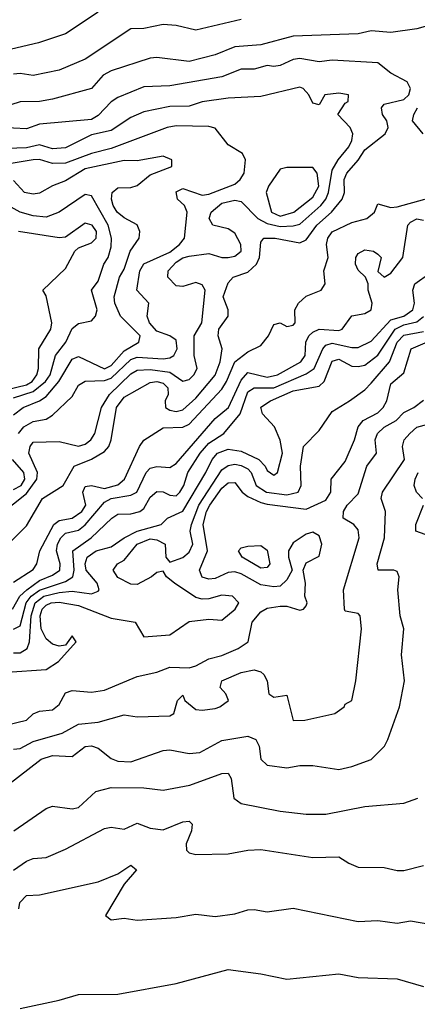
# Model space of a CAD drawing. Header units: metres. Extents: x -51132 to -49532, y -231222 to -229437.
# Tile 686 of 691: x -49715 to -49685, y -229675 to -229599. Entities that reach past the tile are written whole.
import ezdxf

# ---------------------------------------------------------------- set-up
doc = ezdxf.new("R2010")
doc.units = ezdxf.units.M
for name, color, linetype in [('CONTOUR_HALF', 8, 'Continuous'), ('CONTOUR_INDEX', 1, 'Continuous'), ('CONTOUR_INTER', 3, 'Continuous')]:
    doc.layers.add(name, color=color, linetype=linetype)

msp = doc.modelspace()

# ---------------------------------------------------------------- linework, layer by layer
at = {"layer": 'CONTOUR_HALF'}
for points, elevation in [([(-49709.08, -229598.901), (-49711.58, -229600.583), (-49713.656, -229601.259), (-49717.08, -229602.053)], 74.5), ([(-49683.58, -229599.907), (-49684.58, -229600.201), (-49686.58, -229600.464), (-49688.08, -229600.352), (-49689.08, -229600.561), (-49694.08, -229600.745), (-49696.58, -229601.415), (-49698.58, -229601.563), (-49700.08, -229602.181), (-49702.08, -229602.71), (-49704.58, -229602.384), (-49705.08, -229602.447), (-49708.08, -229603.425), (-49708.703, -229603.759), (-49709.58, -229604.778), (-49712.58, -229605.601), (-49713.58, -229605.767), (-49715.08, -229605.79), (-49716.58, -229606.274)], 73.5), ([(-49716.58, -229637.464), (-49714.58, -229635.858), (-49713.791, -229634.759), (-49713.738, -229634.259), (-49714.403, -229632.759), (-49714.313, -229632.259), (-49714.08, -229631.93), (-49712.08, -229631.864), (-49710.58, -229632.227), (-49710.08, -229632.073), (-49709.639, -229631.759), (-49709.346, -229631.259), (-49708.812, -229629.259), (-49708.213, -229628.259), (-49706.58, -229626.685), (-49706.08, -229626.398), (-49705.08, -229626.356), (-49703.58, -229626.548), (-49702.58, -229627.251), (-49702.08, -229627.12), (-49701.736, -229626.759), (-49701.468, -229626.259), (-49701.692, -229625.259), (-49701.689, -229623.759), (-49701.097, -229622.759), (-49700.85, -229620.259), (-49701.08, -229619.846), (-49701.58, -229619.668), (-49702.58, -229619.974), (-49703.08, -229619.923), (-49703.722, -229619.259), (-49703.692, -229618.759), (-49703.08, -229618.115), (-49702.58, -229617.78), (-49702.08, -229617.632), (-49700.58, -229617.45), (-49699.58, -229617.739), (-49699.08, -229617.735), (-49698.58, -229617.634), (-49698.08, -229617.262), (-49698.118, -229616.759), (-49698.58, -229615.881), (-49699.08, -229615.538), (-49700.267, -229615.259), (-49700.536, -229614.759), (-49700.401, -229614.259), (-49699.58, -229613.572), (-49698.58, -229613.342), (-49698.08, -229613.448), (-49696.809, -229614.759), (-49696.08, -229615.126), (-49695.08, -229615.357), (-49694.08, -229615.326), (-49693.58, -229615.189), (-49691.953, -229613.759), (-49691.572, -229613.259), (-49691.376, -229612.759), (-49691.08, -229611.054), (-49690.628, -229610.259), (-49689.806, -229609.259), (-49689.587, -229608.759), (-49689.511, -229608.259), (-49689.707, -229607.759), (-49690.647, -229606.759), (-49690.08, -229605.889), (-49689.866, -229605.759), (-49689.821, -229605.259), (-49690.58, -229605.127), (-49691.645, -229605.259), (-49692.08, -229606.021), (-49692.58, -229605.909), (-49692.896, -229605.259), (-49693.326, -229604.759), (-49693.58, -229604.661), (-49696.58, -229605.379), (-49699.08, -229605.502), (-49701.08, -229605.802), (-49702.08, -229606.124), (-49703.58, -229606.157), (-49705.58, -229606.564), (-49706.58, -229606.992), (-49708.08, -229607.988), (-49709.58, -229608.341), (-49711.58, -229609.327), (-49712.58, -229609.393), (-49713.58, -229609.101), (-49714.58, -229609.327), (-49716.08, -229609.385)], 72.5), ([(-49684.085, -229608.259), (-49684.915, -229607.259), (-49684.818, -229606.759), (-49684.525, -229606.259)], 73.5), ([(-49715.58, -229629.819), (-49714.846, -229629.259), (-49713.58, -229628.764), (-49713.08, -229628.409), (-49712.101, -229627.259), (-49711.08, -229625.554), (-49710.58, -229625.359), (-49708.58, -229626.285), (-49708.08, -229626.049), (-49707.08, -229624.918), (-49705.94, -229624.259), (-49705.849, -229623.759), (-49707.364, -229622.259), (-49707.799, -229621.259), (-49707.856, -229620.759), (-49707.437, -229619.259), (-49707.08, -229618.644), (-49706.624, -229617.259), (-49705.915, -229616.259), (-49705.864, -229615.759), (-49706.08, -229615.228), (-49707.08, -229614.701), (-49707.621, -229614.259), (-49707.931, -229613.759), (-49708.054, -229613.259), (-49708.006, -229612.759), (-49707.58, -229612.389), (-49706.58, -229612.384), (-49706.08, -229612.228), (-49705.08, -229611.408), (-49703.427, -229610.759), (-49703.405, -229610.259), (-49704.08, -229609.971), (-49706.08, -229610.319), (-49707.08, -229610.297), (-49710.08, -229610.94), (-49711.58, -229611.858), (-49712.58, -229612.237), (-49713.58, -229612.808), (-49714.08, -229612.896), (-49714.748, -229612.759), (-49715.58, -229611.835)], 71.5), ([(-49715.58, -229642.666), (-49714.08, -229641.705), (-49713.792, -229641.259), (-49713.56, -229640.259), (-49712.495, -229638.259), (-49712.08, -229637.943), (-49711.08, -229637.758), (-49710.338, -229637.259), (-49710.037, -229636.759), (-49710.265, -229635.759), (-49710.08, -229635.32), (-49709.58, -229635.26), (-49708.58, -229635.488), (-49707.58, -229635.202), (-49707.059, -229634.759), (-49705.91, -229632.259), (-49705.58, -229631.774), (-49704.08, -229630.833), (-49702.58, -229630.764), (-49702.08, -229630.537), (-49699.58, -229627.855), (-49699.204, -229627.259), (-49698.58, -229625.748), (-49697.58, -229624.99), (-49696.58, -229624.497), (-49695.994, -229623.759), (-49695.58, -229622.901), (-49695.08, -229622.767), (-49694.58, -229623.035), (-49694.08, -229622.936), (-49693.931, -229622.759), (-49693.961, -229621.759), (-49693.667, -229621.259), (-49693.08, -229620.714), (-49691.924, -229620.259), (-49691.635, -229619.759), (-49691.734, -229618.759), (-49691.395, -229617.759), (-49691.514, -229616.759), (-49691.43, -229616.259), (-49691.08, -229615.779), (-49689.58, -229615.056), (-49688.413, -229614.759), (-49687.825, -229614.259), (-49687.58, -229613.624), (-49686.58, -229613.899), (-49686.08, -229613.855), (-49683.965, -229613.259)], 73.5), ([(-49716.08, -229627.884), (-49714.58, -229627.524), (-49714.153, -229627.259), (-49713.8, -229626.759), (-49713.655, -229626.259), (-49713.642, -229624.759), (-49712.724, -229623.259), (-49712.637, -229622.759), (-49713.08, -229620.703), (-49713.327, -229620.259), (-49711.58, -229618.601), (-49710.868, -229617.259), (-49710.58, -229617.015), (-49709.58, -229616.629), (-49709.224, -229616.259), (-49709.217, -229615.759), (-49709.55, -229615.259), (-49710.08, -229615.112), (-49711.58, -229616.19), (-49712.08, -229616.238), (-49715.215, -229615.759)], 70.5), ([(-49715.58, -229646.279), (-49715.08, -229646.032), (-49714.603, -229644.259), (-49714.241, -229643.759), (-49713.58, -229643.301), (-49711.58, -229642.63), (-49711.035, -229642.259), (-49710.935, -229641.759), (-49711.014, -229640.259), (-49709.612, -229639.259), (-49708.023, -229637.759), (-49707.58, -229637.448), (-49706.58, -229637.434), (-49705.876, -229637.259), (-49705.58, -229637.023), (-49705.08, -229636.161), (-49704.58, -229635.713), (-49704.08, -229635.733), (-49703.58, -229635.992), (-49703.08, -229636.037), (-49702.798, -229635.759), (-49702.492, -229635.259), (-49702.198, -229634.259), (-49701.238, -229632.759), (-49700.58, -229632.002), (-49699.41, -229631.259), (-49698.151, -229629.759), (-49697.58, -229628.057), (-49697.08, -229627.75), (-49695.58, -229627.747), (-49693.08, -229626.675), (-49692.477, -229626.259), (-49691.817, -229624.759), (-49691.58, -229624.49), (-49691.08, -229624.316), (-49689.58, -229624.667), (-49689.08, -229624.658), (-49688.08, -229624.178), (-49686.58, -229622.542), (-49685.58, -229622.259), (-49684.899, -229621.759), (-49684.772, -229621.259), (-49684.878, -229620.259), (-49684.735, -229619.759), (-49683.58, -229618.945)], 74.5), ([(-49716.08, -229649.59), (-49713.08, -229649.371), (-49712.13, -229648.759), (-49710.764, -229647.259), (-49711.08, -229646.8), (-49711.58, -229647.503), (-49712.08, -229647.592), (-49712.58, -229647.447), (-49713.08, -229647.034), (-49713.453, -229646.259), (-49713.55, -229645.259), (-49713.383, -229644.759), (-49713.08, -229644.433), (-49712.689, -229644.259), (-49712.08, -229644.217), (-49710.58, -229644.472), (-49708.08, -229645.452), (-49706.225, -229645.759), (-49705.58, -229646.872), (-49703.58, -229646.716), (-49702.08, -229645.693), (-49700.58, -229645.526), (-49699.58, -229645.592), (-49698.546, -229644.759), (-49698.274, -229644.259), (-49698.762, -229643.759), (-49699.58, -229643.671), (-49700.58, -229643.966), (-49701.08, -229643.984), (-49701.58, -229643.852), (-49703.221, -229642.759), (-49703.817, -229642.259), (-49704.08, -229641.823), (-49704.58, -229641.929), (-49704.967, -229642.259), (-49706.08, -229642.844), (-49706.58, -229642.83), (-49707.58, -229642.328), (-49707.935, -229641.759), (-49707.599, -229641.259), (-49707.08, -229640.976), (-49706.079, -229639.759), (-49705.08, -229639.348), (-49704.58, -229639.423), (-49703.935, -229639.759), (-49703.889, -229640.759), (-49703.58, -229641.128), (-49702.58, -229640.774), (-49702.08, -229640.378), (-49701.804, -229639.759), (-49701.997, -229638.759), (-49701.908, -229638.259), (-49701.348, -229636.759), (-49699.58, -229634.054), (-49699.08, -229633.712), (-49698.58, -229633.622), (-49698.08, -229633.706), (-49697.58, -229633.976), (-49697.307, -229634.259), (-49696.923, -229635.259), (-49696.137, -229635.759), (-49694.58, -229635.964), (-49693.693, -229635.759), (-49693.464, -229635.259), (-49693.518, -229633.759), (-49693.284, -229632.259), (-49692.08, -229631.031), (-49691.08, -229629.564), (-49689.745, -229628.759), (-49688.58, -229627.911), (-49688.08, -229627.384), (-49686.679, -229625.759), (-49686.081, -229624.259), (-49685.58, -229623.707), (-49684.08, -229623.426)], 75.5), ([(-49715.58, -229655.486), (-49715.08, -229655.437), (-49714.08, -229654.904), (-49711.858, -229654.259), (-49710.58, -229653.587), (-49709.08, -229653.425), (-49707.08, -229652.854), (-49706.08, -229653.021), (-49703.58, -229652.939), (-49703.264, -229652.759), (-49702.973, -229651.759), (-49702.58, -229651.35), (-49702.423, -229651.759), (-49701.58, -229652.443), (-49701.08, -229652.506), (-49700.08, -229652.385), (-49699.718, -229652.259), (-49699.065, -229651.759), (-49699.276, -229651.259), (-49699.692, -229650.759), (-49699.58, -229650.259), (-49698.08, -229649.61), (-49697.08, -229649.396), (-49696.58, -229649.548), (-49696.35, -229649.759), (-49696.09, -229650.259), (-49695.953, -229651.259), (-49695.58, -229651.493), (-49694.58, -229651.341), (-49694.08, -229653.288), (-49693.201, -229653.259), (-49690.889, -229652.759), (-49690.179, -229652.259), (-49690.08, -229652.036), (-49689.58, -229651.757), (-49689.273, -229650.259), (-49688.823, -229646.259), (-49688.942, -229645.259), (-49689.08, -229645.082), (-49690.08, -229644.915), (-49690.134, -229644.759), (-49690.221, -229643.259), (-49689.025, -229639.259), (-49689.08, -229638.645), (-49689.433, -229638.259), (-49690.233, -229637.759), (-49690.214, -229637.259), (-49689.93, -229636.759), (-49689.08, -229635.889), (-49688.416, -229633.759), (-49687.69, -229632.759), (-49687.792, -229631.759), (-49687.613, -229631.259), (-49687.08, -229630.784), (-49686.166, -229630.259), (-49685.58, -229629.636), (-49684.822, -229629.259), (-49684.08, -229628.69)], 76.5), ([(-49684.146, -229636.259), (-49684.604, -229635.759), (-49684.787, -229635.259), (-49684.715, -229634.759), (-49684.467, -229634.259)], 77.5), ([(-49683.229, -229639.259), (-49684.669, -229638.759), (-49684.649, -229638.259), (-49684.063, -229636.759)], 77.5), ([(-49698.288, -229640.259), (-49698.08, -229640.05), (-49697.58, -229639.9), (-49696.58, -229639.853), (-49696.08, -229640.209), (-49695.879, -229641.259), (-49696.08, -229641.546), (-49696.58, -229641.607), (-49698.005, -229640.759), (-49698.288, -229640.259)], 76.5), ([(-49715.562, -229661.759), (-49713.08, -229660.054), (-49712.58, -229659.874), (-49711.08, -229660.07), (-49710.58, -229659.987), (-49709.268, -229658.759), (-49708.08, -229658.431), (-49705.58, -229658.467), (-49704.08, -229658.636), (-49702.044, -229658.259), (-49699.58, -229657.365), (-49699.08, -229657.329), (-49698.849, -229657.759), (-49698.652, -229659.259), (-49698.08, -229659.68), (-49695.078, -229660.259), (-49693.08, -229660.496), (-49691.58, -229660.501), (-49688.58, -229659.898), (-49685.58, -229659.633), (-49684.492, -229659.259)], 77.5), ([(-49715.174, -229667.759), (-49715.093, -229667.259), (-49714.58, -229666.745), (-49713.58, -229666.691), (-49709.08, -229665.681), (-49707.58, -229665.058), (-49706.58, -229664.405), (-49706.138, -229664.759), (-49707.08, -229665.867), (-49708.503, -229668.259), (-49708.08, -229668.604), (-49707.08, -229668.466), (-49706.08, -229668.64), (-49703.08, -229668.433), (-49701.58, -229668.178), (-49700.08, -229668.359), (-49698.58, -229668.154), (-49697.58, -229667.844), (-49697.08, -229667.799), (-49696.08, -229667.982), (-49694.08, -229667.704), (-49689.08, -229668.725), (-49687.58, -229668.648), (-49686.08, -229668.862), (-49685.08, -229668.676), (-49683.58, -229668.945)], 78.5)]:
    msp.add_lwpolyline(points, dxfattribs=dict(at, elevation=elevation))
at = {"layer": 'CONTOUR_INDEX', "elevation": 75}
msp.add_lwpolyline([(-49715.58, -229648.11), (-49715.08, -229648.111), (-49714.53, -229647.759), (-49714.369, -229647.259), (-49714.229, -229645.259), (-49713.93, -229644.259), (-49713.258, -229643.759), (-49712.08, -229643.464), (-49711.08, -229643.355), (-49709.58, -229643.578), (-49709.08, -229643.359), (-49708.997, -229643.259), (-49709.16, -229642.759), (-49710.006, -229641.759), (-49710.091, -229641.259), (-49709.915, -229640.759), (-49709.224, -229640.259), (-49708.08, -229639.97), (-49707.074, -229639.259), (-49706.08, -229638.748), (-49704.233, -229638.259), (-49703.738, -229637.759), (-49702.58, -229637.212), (-49700.791, -229634.259), (-49700.326, -229633.259), (-49699.902, -229632.759), (-49699.08, -229632.473), (-49698.08, -229632.613), (-49696.719, -229633.259), (-49696.235, -229633.759), (-49696.08, -229634.102), (-49695.58, -229634.472), (-49695.284, -229634.259), (-49694.903, -229632.759), (-49695.08, -229631.763), (-49695.51, -229630.759), (-49696.443, -229629.759), (-49696.58, -229629.227), (-49695.821, -229628.759), (-49694.08, -229627.995), (-49692.08, -229627.614), (-49691.716, -229627.259), (-49691.08, -229625.719), (-49690.58, -229625.557), (-49689.58, -229626.087), (-49689.08, -229626.128), (-49688.58, -229626.003), (-49687.58, -229625.245), (-49686.234, -229623.259), (-49685.58, -229622.925), (-49684.58, -229622.676), (-49684.08, -229622.277)], dxfattribs=at)
at = {"layer": 'CONTOUR_INTER'}
for points, elevation in [([(-49698.08, -229599.479), (-49701.58, -229600.301), (-49703.08, -229599.927), (-49704.08, -229599.844), (-49705.58, -229600.153), (-49706.58, -229600.202), (-49710.08, -229602.529), (-49712.08, -229603.363), (-49714.08, -229603.776), (-49715.08, -229603.63), (-49715.58, -229603.681)], 74), ([(-49716.08, -229639.842), (-49714.58, -229638.344), (-49713.371, -229636.259), (-49711.774, -229635.259), (-49710.93, -229633.759), (-49709.58, -229633.228), (-49708.58, -229632.648), (-49708.25, -229632.259), (-49708.069, -229631.759), (-49707.677, -229629.259), (-49707.08, -229628.476), (-49705.08, -229627.353), (-49704.58, -229627.273), (-49704.08, -229627.388), (-49703.716, -229627.759), (-49703.699, -229628.259), (-49703.922, -229628.759), (-49703.912, -229629.259), (-49703.58, -229629.478), (-49703.08, -229629.562), (-49702.58, -229629.439), (-49701.58, -229628.545), (-49700.08, -229626.772), (-49699.688, -229625.759), (-49699.547, -229624.759), (-49699.859, -229623.759), (-49699.803, -229623.259), (-49699.091, -229622.259), (-49699.078, -229621.759), (-49699.472, -229620.759), (-49699.08, -229619.697), (-49698.708, -229619.259), (-49697.58, -229618.882), (-49696.913, -229618.259), (-49696.669, -229617.759), (-49696.58, -229616.576), (-49696.334, -229616.259), (-49695.46, -229616.259), (-49693.58, -229616.625), (-49693.08, -229616.38), (-49692.259, -229615.259), (-49691.152, -229614.259), (-49690.331, -229613.259), (-49690.14, -229612.759), (-49690.168, -229611.759), (-49689.956, -229611.259), (-49689.08, -229610.266), (-49688.58, -229609.487), (-49687.023, -229608.259), (-49686.772, -229607.759), (-49686.899, -229607.259), (-49687.221, -229606.759), (-49687.306, -229606.259), (-49687.08, -229605.978), (-49685.58, -229605.62), (-49685.207, -229605.259), (-49685.056, -229604.759), (-49685.313, -229604.259), (-49686.58, -229603.583), (-49687.58, -229602.791), (-49691.08, -229602.605), (-49692.08, -229602.713), (-49693.58, -229602.473), (-49694.08, -229602.554), (-49695.08, -229602.993), (-49695.58, -229603.076), (-49696.08, -229602.999), (-49697.08, -229603.274), (-49698.08, -229603.298), (-49699.58, -229603.873), (-49703.58, -229604.565), (-49705.58, -229604.63), (-49707.58, -229605.45), (-49708.08, -229605.8), (-49709.08, -229606.854), (-49709.58, -229607.143), (-49713.58, -229607.509), (-49714.58, -229607.87), (-49716.58, -229607.77)], 73), ([(-49715.211, -229631.259), (-49714.797, -229630.759), (-49714.08, -229630.33), (-49713.08, -229630.172), (-49712.58, -229629.85), (-49711.08, -229628.409), (-49710.58, -229627.555), (-49710.08, -229627.252), (-49708.58, -229627.186), (-49708.08, -229627.015), (-49706.58, -229625.57), (-49706.08, -229625.393), (-49704.08, -229625.534), (-49703.58, -229625.46), (-49703.27, -229625.259), (-49702.997, -229624.759), (-49703.08, -229624.101), (-49703.58, -229623.752), (-49704.58, -229623.404), (-49705.123, -229622.759), (-49705.3, -229622.259), (-49705.178, -229621.259), (-49706.108, -229620.259), (-49705.864, -229618.759), (-49705.58, -229618.244), (-49703.58, -229617.343), (-49702.822, -229616.759), (-49702.445, -229616.259), (-49702.249, -229614.259), (-49702.434, -229613.759), (-49702.968, -229613.259), (-49703.08, -229612.7), (-49702.58, -229612.441), (-49701.08, -229612.963), (-49700.58, -229612.883), (-49698.58, -229612.112), (-49698.152, -229611.759), (-49697.844, -229611.259), (-49697.747, -229610.259), (-49697.986, -229609.759), (-49699.08, -229609.086), (-49700.08, -229607.818), (-49700.58, -229607.696), (-49703.08, -229607.644), (-49703.768, -229607.759), (-49708.08, -229609.386), (-49709.58, -229609.751), (-49711.58, -229610.496), (-49712.58, -229610.535), (-49713.58, -229610.233), (-49714.08, -229610.255), (-49716.08, -229610.587)], 72), ([(-49695.08, -229610.971), (-49695.987, -229612.259), (-49696.173, -229612.759), (-49695.755, -229614.259), (-49695.08, -229614.574), (-49694.035, -229614.259), (-49692.58, -229613.126), (-49692.111, -229612.259), (-49692.244, -229611.259), (-49692.58, -229610.838), (-49694.58, -229610.824), (-49695.08, -229610.971)], 72), ([(-49715.58, -229628.524), (-49714.08, -229628.04), (-49713.125, -229627.259), (-49712.78, -229626.759), (-49712.367, -229625.259), (-49711.569, -229624.259), (-49711.08, -229623.206), (-49710.58, -229622.807), (-49709.58, -229622.618), (-49709.295, -229622.259), (-49709.159, -229621.759), (-49709.579, -229620.259), (-49709.08, -229619.57), (-49708.648, -229618.259), (-49708.313, -229617.759), (-49708.08, -229616.916), (-49708.047, -229616.259), (-49708.316, -229615.259), (-49709.58, -229613.016), (-49710.08, -229612.904), (-49712.08, -229614.269), (-49713.08, -229614.662), (-49714.08, -229614.559), (-49715.08, -229614.256), (-49715.989, -229613.759)], 71), ([(-49715.666, -229644.759), (-49715.093, -229643.759), (-49714.562, -229643.259), (-49713.58, -229642.535), (-49712.58, -229642.142), (-49712.021, -229641.759), (-49712.009, -229641.259), (-49712.274, -229640.259), (-49712.207, -229639.759), (-49711.942, -229639.259), (-49711.58, -229638.918), (-49710.58, -229638.679), (-49710.08, -229638.282), (-49708.58, -229636.524), (-49708.075, -229636.259), (-49706.58, -229636.005), (-49706.105, -229635.759), (-49705.4, -229634.259), (-49705.08, -229633.928), (-49704.58, -229633.787), (-49703.58, -229633.879), (-49703.08, -229633.557), (-49700.08, -229630.117), (-49699.072, -229629.259), (-49698.08, -229627.161), (-49697.58, -229626.576), (-49696.08, -229626.927), (-49695.282, -229626.759), (-49693.501, -229625.759), (-49693.161, -229625.259), (-49693.114, -229624.259), (-49692.872, -229623.759), (-49692.58, -229623.472), (-49692.08, -229623.257), (-49690.58, -229623.342), (-49690.313, -229623.259), (-49689.58, -229622.235), (-49688.58, -229622.055), (-49688.08, -229621.776), (-49688.017, -229621.259), (-49688.312, -229620.259), (-49688.332, -229619.759), (-49688.531, -229619.259), (-49689.08, -229618.712), (-49689.303, -229618.259), (-49689.26, -229617.759), (-49689.08, -229617.432), (-49688.58, -229617.156), (-49687.919, -229617.259), (-49687.58, -229617.484), (-49687.312, -229617.759), (-49687.58, -229618.834), (-49687.08, -229619.255), (-49686.58, -229618.94), (-49685.662, -229617.759), (-49685.26, -229615.259), (-49685.08, -229615.028), (-49684.58, -229614.779), (-49684.08, -229614.889)], 74), ([(-49716.08, -229653.623), (-49714.58, -229653.281), (-49714.08, -229652.783), (-49713.58, -229652.579), (-49712.58, -229652.481), (-49712.08, -229652.07), (-49711.58, -229651.18), (-49711.08, -229650.988), (-49709.58, -229651.121), (-49708.58, -229650.965), (-49706.08, -229649.912), (-49704.58, -229649.597), (-49703.58, -229649.191), (-49702.08, -229649.25), (-49701.58, -229649.1), (-49700.58, -229648.564), (-49699.58, -229648.299), (-49698.316, -229647.759), (-49697.551, -229647.259), (-49697.227, -229645.759), (-49696.58, -229644.946), (-49696.08, -229644.679), (-49695.08, -229644.509), (-49694.58, -229644.528), (-49693.58, -229644.831), (-49693.287, -229644.759), (-49693.08, -229644.504), (-49693.021, -229644.259), (-49693.199, -229643.759), (-49693.141, -229642.759), (-49693.32, -229641.759), (-49693.08, -229641.182), (-49692.08, -229640.691), (-49691.88, -229639.759), (-49692.08, -229639.128), (-49692.58, -229638.842), (-49693.08, -229638.98), (-49694.08, -229639.648), (-49694.443, -229640.259), (-49694.436, -229640.759), (-49694.167, -229641.759), (-49694.58, -229642.489), (-49695.08, -229642.992), (-49695.58, -229643.038), (-49696.58, -229642.885), (-49698.08, -229642.038), (-49698.58, -229641.879), (-49699.08, -229641.945), (-49700.08, -229642.4), (-49700.58, -229642.452), (-49701.08, -229642.292), (-49701.294, -229641.759), (-49700.685, -229640.259), (-49700.997, -229638.259), (-49700.755, -229637.259), (-49700.502, -229636.759), (-49699.58, -229635.451), (-49699.08, -229635.059), (-49698.58, -229635.019), (-49698.002, -229635.759), (-49697.58, -229636.086), (-49696.58, -229636.566), (-49696.08, -229636.676), (-49693.08, -229637.071), (-49691.58, -229636.383), (-49691.184, -229635.759), (-49691.179, -229634.759), (-49690.08, -229633.398), (-49689.377, -229631.759), (-49689.086, -229630.759), (-49688.7, -229630.259), (-49687.58, -229629.663), (-49687.16, -229629.259), (-49686.896, -229628.759), (-49686.58, -229627.455), (-49685.58, -229626.598), (-49685.014, -229624.759), (-49683.58, -229624.152)], 76), ([(-49716.08, -229658.279), (-49713.472, -229656.259), (-49712.58, -229655.992), (-49711.08, -229656.054), (-49710.08, -229655.292), (-49709.58, -229655.243), (-49709.08, -229655.424), (-49708.08, -229656.212), (-49707.58, -229656.41), (-49706.58, -229656.459), (-49704.08, -229655.598), (-49703.58, -229655.55), (-49702.08, -229655.825), (-49701.273, -229655.759), (-49699.58, -229654.838), (-49697.58, -229654.501), (-49696.946, -229654.759), (-49696.692, -229655.259), (-49696.58, -229656.271), (-49696.08, -229656.728), (-49694.58, -229656.939), (-49693.58, -229656.751), (-49692.58, -229656.742), (-49690.58, -229657.054), (-49689.58, -229656.832), (-49688.08, -229656.287), (-49687.072, -229655.259), (-49686.811, -229654.759), (-49685.904, -229652.259), (-49685.516, -229650.259), (-49685.756, -229648.259), (-49685.579, -229646.259), (-49685.864, -229645.259), (-49686.053, -229643.259), (-49685.949, -229642.259), (-49686.08, -229641.847), (-49686.342, -229641.759), (-49687.548, -229641.759), (-49687.639, -229641.259), (-49687.061, -229639.259), (-49686.99, -229637.259), (-49687.311, -229636.259), (-49687.208, -229635.759), (-49685.527, -229633.259), (-49685.692, -229632.259), (-49685.562, -229631.759), (-49685.128, -229631.259), (-49684.58, -229630.784), (-49683.08, -229630.359)], 77), ([(-49715.58, -229635.572), (-49715.004, -229635.259), (-49714.729, -229634.759), (-49714.786, -229634.259), (-49715.671, -229633.259)], 72), ([(-49715.58, -229664.798), (-49714.58, -229664.102), (-49714.08, -229663.883), (-49713.08, -229663.819), (-49711.58, -229663.166), (-49708.58, -229661.588), (-49708.08, -229661.498), (-49707.08, -229661.632), (-49706.08, -229661.189), (-49705.08, -229661.574), (-49704.08, -229661.688), (-49702.58, -229661.07), (-49702.08, -229661.031), (-49701.852, -229661.259), (-49701.892, -229661.759), (-49702.311, -229662.759), (-49702.294, -229663.259), (-49702.08, -229663.465), (-49701.58, -229663.592), (-49699.08, -229663.541), (-49697.58, -229663.249), (-49696.58, -229663.211), (-49692.58, -229663.81), (-49690.58, -229663.757), (-49689.813, -229664.259), (-49689.08, -229664.547), (-49687.08, -229664.574), (-49686.08, -229664.822), (-49685.58, -229664.817), (-49684.08, -229664.433)], 78), ([(-49715.08, -229675.419), (-49712.08, -229674.781), (-49710.58, -229674.324), (-49707.58, -229674.303), (-49703.08, -229673.5), (-49699.08, -229672.426), (-49696.58, -229672.74), (-49694.58, -229673.166), (-49690.58, -229672.749), (-49689.08, -229673.031), (-49686.08, -229673.136), (-49684.08, -229673.733)], 79)]:
    msp.add_lwpolyline(points, dxfattribs=dict(at, elevation=elevation))

doc.saveas('drawing.dxf')
